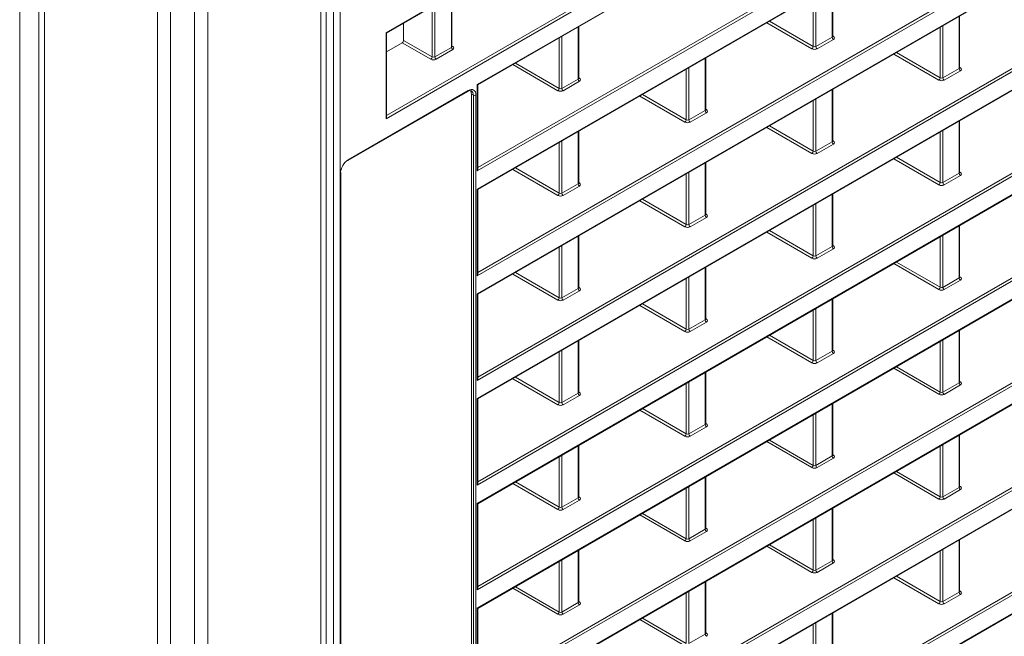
# Model space of a CAD drawing. Header units: millimetres. Extents: x 0 to 1118, y 0 to 864.
# Tile 280 of 512: x 597 to 624, y 91 to 108. Entities that reach past the tile are written whole.
import ezdxf

# ---------------------------------------------------------------- set-up
doc = ezdxf.new("R2010")
doc.units = ezdxf.units.MM

msp = doc.modelspace()

# ---------------------------------------------------------------- linework, layer by layer
at = {"color": 9, "linetype": 'Continuous', "lineweight": 0}
for p, q in [((606.9704, 107.2273), (654.3323, 134.5688)), ((606.985, 105.0053), (654.3418, 132.3438)), ((654.3323, 132.257), (606.9704, 104.9155)), ((609.4229, 105.8355), (654.3323, 131.7611)), ((654.3323, 129.4386), (609.4229, 103.513)), ((609.4376, 103.6028), (654.3418, 129.5255)), ((609.4229, 103.0226), (654.3323, 128.9482)), ((654.3323, 126.6257), (609.4229, 100.7001)), ((609.4376, 100.7898), (654.3418, 126.7125)), ((609.4229, 100.2096), (654.3323, 126.1352)), ((609.4376, 97.9768), (654.3418, 123.8995)), ((654.3323, 123.8127), (609.4229, 97.8871)), ((609.4229, 97.3966), (654.3323, 123.3222)), ((654.3323, 120.9997), (609.4229, 95.0741)), ((609.4376, 95.1638), (654.3418, 121.0865)), ((597.1279, 120.8594), (597.1279, 73.5121)), ((609.4229, 94.5836), (654.3323, 120.5092)), ((597.7908, 119.6867), (597.7908, 73.348)), ((605.2154, 73.348), (605.2154, 119.6867)), ((609.4376, 92.3509), (654.3418, 118.2735)), ((654.3323, 118.1867), (609.4229, 92.2611)), ((600.8263, 71.5956), (600.8263, 117.9343)), ((601.1799, 117.8497), (601.1799, 71.5111)), ((601.8263, 71.5111), (601.8263, 117.8497)), ((602.1799, 117.9343), (602.1799, 71.5956)), ((609.4229, 91.7706), (654.3323, 117.6962)), ((654.3323, 115.3737), (609.4229, 89.4481)), ((609.4376, 89.5379), (654.3418, 115.4605)), ((609.4229, 88.9576), (654.3323, 114.8832)), ((605.5625, 73.0507), (605.5625, 114.7321)), ((605.7345, 114.7342), (605.7345, 73.0533)), ((654.3323, 112.5607), (609.4229, 86.6351)), ((609.4376, 86.7249), (654.3418, 112.6476)), ((609.4229, 86.1447), (654.3323, 112.0703)), ((609.4376, 83.9119), (654.3418, 109.8346)), ((654.3323, 109.7478), (609.4229, 83.8222)), ((606.9704, 81.9158), (654.3323, 109.2573)), ((618.9574, 107.1087), (618.9574, 108.5098)), ((608.7266, 106.8339), (608.7266, 108.2243)), ((618.4499, 106.8569), (618.4499, 108.2168)), ((618.5203, 108.2574), (618.5203, 106.8563)), ((608.2803, 107.9666), (608.2803, 106.5762)), ((608.2099, 106.5767), (608.2099, 107.926)), ((618.4145, 106.7956), (617.2013, 107.496)), ((617.272, 107.5368), (618.4499, 106.8569)), ((621.9321, 107.414), (621.9321, 106.0129)), ((622.3692, 106.2653), (622.3692, 107.6664)), ((606.9704, 104.9155), (606.9704, 107.2273)), ((612.1338, 105.9825), (612.1338, 107.3836)), ((621.8617, 106.0135), (621.8617, 107.3734)), ((608.1745, 106.5155), (607.4075, 106.9583)), ((607.4428, 107.0196), (608.2099, 106.5767)), ((611.6263, 105.7307), (611.6263, 107.0906)), ((611.6967, 107.1312), (611.6967, 105.7301)), ((618.5203, 106.8563), (618.9574, 107.1087)), ((618.9924, 107.0476), (618.5553, 106.7953)), ((618.972, 107.1421), (618.993, 107.1296)), ((608.2803, 106.5762), (608.7266, 106.8339)), ((608.7617, 106.7728), (608.3153, 106.5152)), ((608.7413, 106.8674), (608.7623, 106.8548)), ((621.8263, 105.9522), (620.6131, 106.6526)), ((620.6838, 106.6934), (621.8617, 106.0135)), ((611.591, 105.6694), (610.3777, 106.3698)), ((610.4484, 106.4106), (611.6263, 105.7307)), ((615.5456, 105.1391), (615.5456, 106.5402)), ((615.0381, 104.8873), (615.0381, 106.2472)), ((615.1085, 106.2878), (615.1085, 104.8867)), ((621.9321, 106.0129), (622.3692, 106.2653)), ((622.4042, 106.2042), (621.9671, 105.9519)), ((622.3838, 106.2987), (622.4048, 106.2862)), ((609.4229, 103.513), (609.4229, 105.8355)), ((611.6967, 105.7301), (612.1338, 105.9825)), ((612.1688, 105.9214), (611.7318, 105.6691)), ((612.1484, 106.016), (612.1695, 106.0034)), ((605.9574, 103.8153), (609.1757, 105.6732)), ((609.3174, 105.5505), (609.2636, 105.5805)), ((613.8602, 105.5672), (615.0381, 104.8873)), ((618.9574, 104.2957), (618.9574, 105.6968)), ((609.3174, 84.0663), (609.3174, 105.5505)), ((609.3878, 105.5507), (609.3878, 84.0664)), ((615.0027, 104.826), (613.7895, 105.5264)), ((618.4499, 104.0439), (618.4499, 105.4038)), ((618.5203, 105.4444), (618.5203, 104.0433)), ((615.1085, 104.8867), (615.5456, 105.1391)), ((615.5806, 105.078), (615.1435, 104.8257)), ((615.5602, 105.1726), (615.5813, 105.16)), ((622.3692, 103.4523), (622.3692, 104.8534)), ((612.1338, 103.1695), (612.1338, 104.5706)), ((618.4145, 103.9826), (617.2013, 104.683)), ((617.272, 104.7238), (618.4499, 104.0439)), ((621.8617, 103.2005), (621.8617, 104.5604)), ((621.9321, 104.601), (621.9321, 103.1999)), ((611.6263, 102.9177), (611.6263, 104.2776)), ((611.6967, 104.3183), (611.6967, 102.9172)), ((618.5203, 104.0433), (618.9574, 104.2957)), ((618.972, 104.3292), (618.993, 104.3166)), ((618.9924, 104.2346), (618.5553, 103.9823)), ((615.5456, 102.3261), (615.5456, 103.7272)), ((621.8263, 103.1392), (620.6131, 103.8396)), ((620.6838, 103.8804), (621.8617, 103.2005)), ((605.7453, 81.9636), (605.7453, 103.4479)), ((611.591, 102.8565), (610.3777, 103.5568)), ((610.4484, 103.5976), (611.6263, 102.9177)), ((615.1085, 103.4749), (615.1085, 102.0738)), ((621.9321, 103.1999), (622.3692, 103.4523)), ((622.3838, 103.4858), (622.4048, 103.4732)), ((612.1484, 103.203), (612.1695, 103.1904)), ((615.0381, 102.0743), (615.0381, 103.4342)), ((622.4042, 103.3912), (621.9671, 103.1389)), ((609.4229, 100.7001), (609.4229, 103.0226)), ((611.6967, 102.9172), (612.1338, 103.1695)), ((612.1688, 103.1084), (611.7318, 102.8561)), ((615.0027, 102.0131), (613.7895, 102.7134)), ((613.8602, 102.7543), (615.0381, 102.0743)), ((618.9574, 101.4827), (618.9574, 102.8838)), ((618.4499, 101.2309), (618.4499, 102.5908)), ((618.5203, 102.6315), (618.5203, 101.2304)), ((615.1085, 102.0738), (615.5456, 102.3261)), ((615.5806, 102.265), (615.1435, 102.0127)), ((615.5602, 102.3596), (615.5813, 102.347)), ((618.4145, 101.1697), (617.2013, 101.87)), ((617.272, 101.9109), (618.4499, 101.2309)), ((622.3692, 100.6393), (622.3692, 102.0404)), ((612.1338, 100.3565), (612.1338, 101.7576)), ((621.8617, 100.3875), (621.8617, 101.7474)), ((621.9321, 101.7881), (621.9321, 100.387)), ((611.6263, 100.1047), (611.6263, 101.4646)), ((611.6967, 101.5053), (611.6967, 100.1042)), ((618.5203, 101.2304), (618.9574, 101.4827)), ((618.9924, 101.4216), (618.5553, 101.1693)), ((618.972, 101.5162), (618.993, 101.5036)), ((620.6838, 101.0675), (621.8617, 100.3875)), ((615.5456, 99.5131), (615.5456, 100.9142)), ((621.8263, 100.3263), (620.6131, 101.0266)), ((611.591, 100.0435), (610.3777, 100.7438)), ((610.4484, 100.7847), (611.6263, 100.1047)), ((615.0381, 99.2613), (615.0381, 100.6212)), ((615.1085, 100.6619), (615.1085, 99.2608)), ((621.9321, 100.387), (622.3692, 100.6393)), ((622.4042, 100.5782), (621.9671, 100.3259)), ((622.3838, 100.6728), (622.4048, 100.6602)), ((611.6967, 100.1042), (612.1338, 100.3565)), ((612.1688, 100.2954), (611.7318, 100.0431)), ((612.1484, 100.39), (612.1695, 100.3774)), ((609.4229, 97.8871), (609.4229, 100.2096)), ((618.9574, 98.6697), (618.9574, 100.0708)), ((615.0027, 99.2001), (613.7895, 99.9004)), ((613.8602, 99.9413), (615.0381, 99.2613)), ((618.4499, 98.4179), (618.4499, 99.7778)), ((618.5203, 99.8185), (618.5203, 98.4174)), ((615.1085, 99.2608), (615.5456, 99.5131)), ((615.5602, 99.5466), (615.5813, 99.534)), ((615.5806, 99.452), (615.1435, 99.1997)), ((622.3692, 97.8263), (622.3692, 99.2274)), ((618.4145, 98.3567), (617.2013, 99.057)), ((617.272, 99.0979), (618.4499, 98.4179)), ((621.9321, 98.9751), (621.9321, 97.574)), ((611.6967, 98.6923), (611.6967, 97.2912)), ((612.1338, 97.5435), (612.1338, 98.9446)), ((618.972, 98.7032), (618.993, 98.6906)), ((621.8617, 97.5745), (621.8617, 98.9344)), ((611.6263, 97.2917), (611.6263, 98.6517)), ((618.5203, 98.4174), (618.9574, 98.6697)), ((618.9924, 98.6086), (618.5553, 98.3563)), ((621.8263, 97.5133), (620.6131, 98.2137)), ((620.6838, 98.2545), (621.8617, 97.5745)), ((611.591, 97.2305), (610.3777, 97.9309)), ((610.4484, 97.9717), (611.6263, 97.2917)), ((615.5456, 96.7001), (615.5456, 98.1012)), ((615.0381, 96.4483), (615.0381, 97.8083)), ((615.1085, 97.8489), (615.1085, 96.4478)), ((621.9321, 97.574), (622.3692, 97.8263)), ((622.4042, 97.7653), (621.9671, 97.5129)), ((622.3838, 97.8598), (622.4048, 97.8472)), ((609.4229, 95.0741), (609.4229, 97.3966)), ((611.6967, 97.2912), (612.1338, 97.5435)), ((612.1688, 97.4825), (611.7318, 97.2301)), ((612.1484, 97.577), (612.1695, 97.5645)), ((613.8602, 97.1283), (615.0381, 96.4483)), ((618.9574, 95.8567), (618.9574, 97.2578)), ((615.0027, 96.3871), (613.7895, 97.0875)), ((618.4499, 95.6049), (618.4499, 96.9649)), ((618.5203, 97.0055), (618.5203, 95.6044)), ((615.1085, 96.4478), (615.5456, 96.7001)), ((615.5806, 96.6391), (615.1435, 96.3867)), ((615.5602, 96.7336), (615.5813, 96.7211)), ((622.3692, 95.0133), (622.3692, 96.4144)), ((612.1338, 94.7305), (612.1338, 96.1316)), ((618.4145, 95.5437), (617.2013, 96.2441)), ((617.272, 96.2849), (618.4499, 95.6049)), ((621.8617, 94.7615), (621.8617, 96.1215)), ((621.9321, 96.1621), (621.9321, 94.761)), ((611.6263, 94.4787), (611.6263, 95.8387)), ((611.6967, 95.8793), (611.6967, 94.4782)), ((618.5203, 95.6044), (618.9574, 95.8567)), ((618.9924, 95.7957), (618.5553, 95.5433)), ((618.972, 95.8902), (618.993, 95.8777)), ((615.5456, 93.8871), (615.5456, 95.2882)), ((621.8263, 94.7003), (620.6131, 95.4007)), ((620.6838, 95.4415), (621.8617, 94.7615)), ((611.591, 94.4175), (610.3777, 95.1179)), ((610.4484, 95.1587), (611.6263, 94.4787)), ((615.0381, 93.6353), (615.0381, 94.9953)), ((615.1085, 95.0359), (615.1085, 93.6348)), ((621.9321, 94.761), (622.3692, 95.0133)), ((622.3838, 95.0468), (622.4048, 95.0343)), ((611.6967, 94.4782), (612.1338, 94.7305)), ((612.1484, 94.764), (612.1695, 94.7515)), ((622.4042, 94.9523), (621.9671, 94.6999)), ((609.4229, 92.2611), (609.4229, 94.5836)), ((612.1688, 94.6695), (611.7318, 94.4172)), ((615.0027, 93.5741), (613.7895, 94.2745)), ((613.8602, 94.3153), (615.0381, 93.6353)), ((618.5203, 94.1925), (618.5203, 92.7914)), ((618.9574, 93.0437), (618.9574, 94.4448)), ((615.5602, 93.9206), (615.5813, 93.9081)), ((618.4499, 92.7919), (618.4499, 94.1519)), ((615.1085, 93.6348), (615.5456, 93.8871)), ((615.5806, 93.8261), (615.1435, 93.5738)), ((618.4145, 92.7307), (617.2013, 93.4311)), ((617.272, 93.4719), (618.4499, 92.7919)), ((622.3692, 92.2003), (622.3692, 93.6014)), ((612.1338, 91.9176), (612.1338, 93.3187)), ((621.8617, 91.9485), (621.8617, 93.3085)), ((621.9321, 93.3491), (621.9321, 91.948)), ((611.6263, 91.6658), (611.6263, 93.0257)), ((611.6967, 93.0663), (611.6967, 91.6652)), ((618.5203, 92.7914), (618.9574, 93.0437)), ((618.9924, 92.9827), (618.5553, 92.7304)), ((618.972, 93.0772), (618.993, 93.0647)), ((620.6838, 92.6285), (621.8617, 91.9485)), ((610.4484, 92.3457), (611.6263, 91.6658)), ((615.5456, 91.0742), (615.5456, 92.4753)), ((621.8263, 91.8873), (620.6131, 92.5877)), ((611.591, 91.6045), (610.3777, 92.3049)), ((615.0381, 90.8224), (615.0381, 92.1823)), ((615.1085, 92.2229), (615.1085, 90.8218)), ((621.9321, 91.948), (622.3692, 92.2003)), ((622.4042, 92.1393), (621.9671, 91.887)), ((622.3838, 92.2338), (622.4048, 92.2213)), ((611.6967, 91.6652), (612.1338, 91.9176)), ((612.1688, 91.8565), (611.7318, 91.6042)), ((612.1484, 91.951), (612.1695, 91.9385)), ((609.4229, 89.4481), (609.4229, 91.7706)), ((618.9574, 90.2308), (618.9574, 91.6319)), ((615.0027, 90.7611), (613.7895, 91.4615)), ((613.8602, 91.5023), (615.0381, 90.8224)), ((618.4499, 89.979), (618.4499, 91.3389)), ((618.5203, 91.3795), (618.5203, 89.9784)), ((615.1085, 90.8218), (615.5456, 91.0742)), ((615.5602, 91.1076), (615.5813, 91.0951))]:
    msp.add_line(p, q, dxfattribs=at)
at = {"color": 7, "linetype": 'Continuous', "lineweight": 15}
for p, q in [((606.985, 107.2189), (654.3469, 134.5603)), ((609.4376, 105.8271), (654.3469, 131.7527)), ((609.4376, 103.0141), (654.3469, 128.9397)), ((609.4376, 100.2011), (654.3469, 126.1267)), ((609.4376, 97.3881), (654.3469, 123.3137)), ((609.4376, 94.5752), (654.3469, 120.5007)), ((597.6444, 119.8908), (597.6444, 73.5521)), ((605.3619, 73.5521), (605.3619, 119.8908)), ((609.4376, 91.7622), (654.3469, 117.6878)), ((609.4376, 88.9492), (654.3469, 114.8748)), ((609.4376, 86.1362), (654.3469, 112.0618)), ((606.985, 81.9074), (654.3469, 109.2488)), ((618.972, 107.1293), (618.972, 108.5182)), ((608.7413, 106.8545), (608.7413, 108.2328)), ((607.4428, 107.0196), (607.4428, 107.4832)), ((622.3838, 106.2859), (622.3838, 107.6748)), ((606.985, 104.9648), (606.985, 107.2189)), ((612.1484, 106.0031), (612.1484, 107.392)), ((607.4075, 106.9583), (606.985, 106.7145)), ((615.5602, 105.1597), (615.5602, 106.5486)), ((609.4376, 103.5623), (609.4376, 105.8271)), ((605.947, 103.7924), (609.1653, 105.6503)), ((609.2636, 84.0973), (609.2636, 105.5805)), ((618.972, 104.3163), (618.972, 105.7052)), ((622.3838, 103.4729), (622.3838, 104.8618)), ((612.1484, 103.1901), (612.1484, 104.579)), ((615.5602, 102.3467), (615.5602, 103.7356)), ((605.7599, 81.9841), (605.7599, 103.4683)), ((609.4376, 100.7493), (609.4376, 103.0141)), ((618.972, 101.5033), (618.972, 102.8922)), ((622.3838, 100.6599), (622.3838, 102.0489)), ((612.1484, 100.3771), (612.1484, 101.7661)), ((615.5602, 99.5337), (615.5602, 100.9227)), ((609.4376, 97.9364), (609.4376, 100.2011)), ((618.972, 98.6903), (618.972, 100.0793)), ((622.3838, 97.8469), (622.3838, 99.2359)), ((612.1484, 97.5641), (612.1484, 98.9531)), ((615.5602, 96.7207), (615.5602, 98.1097)), ((609.4376, 95.1234), (609.4376, 97.3881)), ((618.972, 95.8773), (618.972, 97.2663)), ((622.3838, 95.0339), (622.3838, 96.4229)), ((612.1484, 94.7512), (612.1484, 96.1401)), ((615.5602, 93.9078), (615.5602, 95.2967)), ((609.4376, 92.3104), (609.4376, 94.5752)), ((618.972, 93.0644), (618.972, 94.4533)), ((622.3838, 92.221), (622.3838, 93.6099)), ((612.1484, 91.9382), (612.1484, 93.3271)), ((615.5602, 91.0948), (615.5602, 92.4837)), ((609.4376, 89.4974), (609.4376, 91.7622)), ((618.972, 90.2514), (618.972, 91.6403))]:
    msp.add_line(p, q, dxfattribs=at)
at = {"color": 7, "linetype": 'Continuous', "lineweight": 15, "flags": 128}
for points in [[(609.4229, 105.8355), (609.4291, 105.832), (609.4338, 105.8293), (609.4366, 105.8277), (609.4376, 105.8271), (609.4376, 105.8271)], [(609.4229, 103.0226), (609.4291, 103.019), (609.4338, 103.0163), (609.4366, 103.0147), (609.4376, 103.0141), (609.4376, 103.0141)], [(609.4229, 100.2096), (609.4291, 100.206), (609.4338, 100.2033), (609.4366, 100.2017), (609.4376, 100.2011), (609.4376, 100.2011)], [(609.4229, 97.3966), (609.4291, 97.393), (609.4338, 97.3904), (609.4366, 97.3887), (609.4376, 97.3881), (609.4376, 97.3881)], [(609.4229, 94.5836), (609.4291, 94.58), (609.4338, 94.5774), (609.4366, 94.5757), (609.4376, 94.5751), (609.4376, 94.5752)], [(609.4229, 91.7706), (609.4291, 91.7671), (609.4338, 91.7644), (609.4366, 91.7627), (609.4376, 91.7622), (609.4376, 91.7622)]]:
    msp.add_lwpolyline(points, dxfattribs=at)
at = {"color": 9, "linetype": 'Continuous', "lineweight": 0}
for centre, radius, start, end in [((619.0343, 107.1122), 0.077, 182.63688, 237.07285), ((618.9777, 107.1524), 0.0275, 258.46553, 303.95743), ((608.8035, 106.8374), 0.077, 182.63708, 237.07265), ((608.7469, 106.8776), 0.0275, 258.46405, 303.95992), ((618.372, 106.861), 0.078, 303.05895, 356.94166), ((618.5972, 106.8599), 0.077, 182.63688, 237.07285), ((608.132, 106.5809), 0.078, 303.05898, 356.9441), ((608.3572, 106.5798), 0.077, 182.63708, 237.07265), ((622.446, 106.2688), 0.077, 182.6371, 237.07255), ((622.3895, 106.309), 0.0275, 258.46361, 303.95885), ((612.2107, 105.986), 0.077, 182.63727, 237.07215), ((612.1541, 106.0262), 0.0275, 258.45806, 303.9639), ((621.7838, 106.0176), 0.078, 303.05898, 356.94171), ((622.009, 106.0165), 0.077, 182.6371, 237.07255), ((609.1516, 105.6703), 0.0243, 304.48248, 6.82915), ((611.5484, 105.7348), 0.078, 303.0531, 356.94998), ((611.7736, 105.7337), 0.077, 182.63727, 237.07215), ((609.3524, 105.619), 0.0769, 242.9155, 297.37657), ((615.6225, 105.1426), 0.077, 182.63688, 237.07285), ((615.5659, 105.1829), 0.0276, 258.53536, 303.89815), ((614.9602, 104.8914), 0.078, 303.05906, 356.93909), ((615.1854, 104.8903), 0.077, 182.63688, 237.07285), ((619.0343, 104.2992), 0.077, 182.6371, 237.07255), ((618.9777, 104.3394), 0.0275, 258.46361, 303.95885), ((618.372, 104.048), 0.078, 303.05898, 356.94171), ((618.5972, 104.0469), 0.077, 182.6371, 237.07255), ((622.446, 103.4558), 0.077, 182.63688, 237.07285), ((622.3895, 103.496), 0.0275, 258.4678, 303.95617), ((612.1541, 103.2132), 0.0275, 258.46032, 303.96264), ((621.7838, 103.2046), 0.078, 303.05877, 356.94185), ((622.009, 103.2035), 0.077, 182.63688, 237.07285), ((611.5484, 102.9218), 0.078, 303.05292, 356.95016), ((611.7736, 102.9207), 0.077, 182.63688, 237.07285), ((612.2107, 103.173), 0.077, 182.63688, 237.07285), ((615.6225, 102.3296), 0.077, 182.6371, 237.07255), ((615.5659, 102.3699), 0.0276, 258.53343, 303.89958), ((614.9602, 102.0785), 0.078, 303.05909, 356.93914), ((615.1854, 102.0773), 0.077, 182.6371, 237.07255), ((619.0343, 101.4862), 0.077, 182.63688, 237.07285), ((618.9777, 101.5264), 0.0275, 258.4678, 303.95617), ((618.372, 101.2351), 0.078, 303.05877, 356.94185), ((618.5972, 101.2339), 0.077, 182.63688, 237.07285), ((622.4461, 100.6428), 0.077, 182.63811, 237.07162), ((622.3895, 100.683), 0.0275, 258.4539, 303.96605), ((612.2107, 100.36), 0.077, 182.6371, 237.07255), ((612.1541, 100.4002), 0.0275, 258.4584, 303.96406), ((621.7838, 100.3917), 0.078, 303.05948, 356.94113), ((622.009, 100.3905), 0.077, 182.63811, 237.07162), ((611.5484, 100.1089), 0.078, 303.05295, 356.95021), ((611.7736, 100.1077), 0.077, 182.6371, 237.07255), ((615.6225, 99.5166), 0.077, 182.63688, 237.07285), ((615.5659, 99.5569), 0.0276, 258.53765, 303.89687), ((614.9602, 99.2655), 0.078, 303.05887, 356.93928), ((615.1854, 99.2643), 0.077, 182.63688, 237.07285), ((618.9777, 98.7134), 0.0275, 258.4539, 303.96605), ((618.372, 98.4221), 0.078, 303.05948, 356.94113), ((618.5972, 98.4209), 0.077, 182.63811, 237.07162), ((619.0343, 98.6732), 0.077, 182.63811, 237.07162), ((622.446, 97.8298), 0.077, 182.63668, 237.07305), ((622.3895, 97.8701), 0.0275, 258.46634, 303.95763), ((612.2107, 97.5471), 0.077, 182.63688, 237.07285), ((612.1541, 97.5873), 0.0275, 258.46259, 303.96138), ((621.7838, 97.5787), 0.078, 303.05805, 356.94256), ((622.009, 97.5775), 0.077, 182.63668, 237.07305), ((611.5484, 97.2959), 0.078, 303.05273, 356.95035), ((611.7736, 97.2947), 0.077, 182.63688, 237.07285), ((615.6225, 96.7037), 0.077, 182.63811, 237.07162), ((615.5659, 96.7439), 0.0276, 258.52369, 303.90681), ((614.9602, 96.4525), 0.078, 303.05959, 356.93856), ((615.1854, 96.4513), 0.077, 182.63811, 237.07162), ((619.0343, 95.8603), 0.077, 182.63668, 237.07305), ((618.9777, 95.9005), 0.0275, 258.46634, 303.95763), ((618.372, 95.6091), 0.078, 303.05805, 356.94256), ((618.5972, 95.6079), 0.077, 182.63668, 237.07305), ((622.446, 95.0169), 0.077, 182.63708, 237.07265), ((622.3895, 95.0571), 0.0275, 258.46926, 303.95471), ((612.2107, 94.7341), 0.077, 182.63811, 237.07162), ((612.1541, 94.7743), 0.0275, 258.44869, 303.97126), ((621.7838, 94.7657), 0.078, 303.05948, 356.94113), ((622.009, 94.7645), 0.077, 182.63708, 237.07265), ((611.5484, 94.4829), 0.078, 303.05345, 356.94963), ((611.7736, 94.4817), 0.077, 182.63811, 237.07162), ((615.6225, 93.8907), 0.077, 182.63668, 237.07305), ((615.5659, 93.931), 0.0276, 258.53619, 303.89832), ((614.9602, 93.6395), 0.078, 303.05816, 356.94), ((615.1854, 93.6384), 0.077, 182.63668, 237.07305), ((619.0343, 93.0473), 0.077, 182.63708, 237.07265), ((618.9777, 93.0875), 0.0275, 258.46926, 303.95471), ((618.372, 92.7961), 0.078, 303.05948, 356.94113), ((618.5972, 92.795), 0.077, 182.63708, 237.07265), ((622.446, 92.2039), 0.077, 182.63683, 237.07229), ((622.3895, 92.2441), 0.0275, 258.45859, 303.96538), ((612.2107, 91.9211), 0.077, 182.63668, 237.07305), ((612.1541, 91.9613), 0.0275, 258.46113, 303.96284), ((621.7838, 91.9527), 0.078, 303.05873, 356.94127), ((622.009, 91.9516), 0.077, 182.63683, 237.07229), ((611.5484, 91.6699), 0.078, 303.05202, 356.95106), ((611.7736, 91.6688), 0.077, 182.63668, 237.07305), ((615.6225, 91.0777), 0.077, 182.63708, 237.07265), ((615.5659, 91.118), 0.0276, 258.5391, 303.89541)]:
    msp.add_arc(centre, radius, start, end, dxfattribs=at)
at = {"color": 7, "linetype": 'Continuous', "lineweight": 15}
for centre, radius, start, end in [((605.9333, 103.8124), 0.0243, 304.48248, 6.82915), ((605.7364, 103.4697), 0.0235, 292.09479, 356.58901)]:
    msp.add_arc(centre, radius, start, end, dxfattribs=at)
for centre, major_axis, ratio, start_param, end_param in [((606.935, 107.2478), (0.05, -0.0289), 0.0000704, 0.0000406, 0.7854388), ((607.4074, 106.9992), (0.025, 0.0433), 0.5774255, 3.9269476, 5.4976678), ((609.1403, 105.4486), (0.1257, 0.2162), 0.5773166, 5.4994888, 7.070209), ((609.0868, 105.4784), (0.125, 0.2165), 0.5773376, 5.497744, 6.0764227), ((606.935, 104.9359), (0.0354, 0.0612), 0.5773346, 4.7124296, 5.4978278), ((605.9574, 103.5704), (0.15, 0.2598), 0.5774255, 0.785355, 2.3560751), ((609.3876, 103.5335), (0.0354, 0.0612), 0.5773346, 4.7124296, 5.4978278), ((609.3876, 100.7205), (0.0354, 0.0612), 0.5773346, 4.7124296, 5.4978278), ((609.3876, 97.9075), (0.0354, 0.0612), 0.5773346, 4.7124296, 5.4978278), ((609.3876, 95.0945), (0.0354, 0.0612), 0.5773346, 4.7124296, 5.4978278), ((609.3876, 92.2815), (0.0354, 0.0612), 0.5773346, 4.7124296, 5.4978278)]:
    msp.add_ellipse(centre, major_axis=major_axis, ratio=ratio, start_param=start_param, end_param=end_param, dxfattribs=at)
at = {"color": 9, "linetype": 'Continuous', "lineweight": 0}
for centre, major_axis, ratio, start_param, end_param in [((618.922, 107.1298), (0.05, -0.0008), 0.5872741, 5.5068216, 6.2922198), ((618.9217, 107.0891), (0.1, -0.0008), 0.5823041, 5.5022266, 7.0642962), ((608.6913, 106.855), (0.05, -0.0008), 0.5872741, 5.5068216, 6.2922198), ((608.691, 106.8144), (0.1, -0.0008), 0.5823041, 5.5022266, 7.0642962), ((618.4846, 106.8368), (0.1, -0.0008), 0.5823041, 3.9401569, 5.5022266), ((618.4849, 106.8774), (0.05, -0.0008), 0.5872741, 3.9447519, 5.5068216), ((608.2446, 106.5567), (0.1, -0.0008), 0.5823041, 3.9401569, 5.5022266), ((608.2449, 106.5973), (0.05, -0.0008), 0.5872741, 3.9447519, 5.5068216), ((622.3338, 106.2864), (0.05, -0.0008), 0.5872741, 5.5068216, 6.2922198), ((622.3335, 106.2457), (0.1, -0.0008), 0.5823041, 5.5022266, 7.0642962), ((612.0984, 106.0036), (0.05, -0.0008), 0.5872741, 5.5068216, 6.2922198), ((612.0981, 105.9629), (0.1, -0.0008), 0.5823041, 5.5022266, 7.0642962), ((621.8964, 105.9934), (0.1, -0.0008), 0.5823041, 3.9401569, 5.5022266), ((621.8967, 106.034), (0.05, -0.0008), 0.5872741, 3.9447519, 5.5068216), ((609.1757, 105.4282), (0.15, 0.2598), 0.5773376, 5.497744, 7.0684641), ((611.661, 105.7106), (0.1, -0.0008), 0.5823041, 3.9401569, 5.5022266), ((611.6614, 105.7513), (0.05, -0.0008), 0.5872741, 3.9447519, 5.5068216), ((615.5102, 105.1602), (0.05, -0.0008), 0.5872741, 5.5068216, 6.2922198), ((615.5099, 105.1195), (0.1, -0.0008), 0.5823041, 5.5022266, 7.0642962), ((615.0728, 104.8672), (0.1, -0.0008), 0.5823041, 3.9401569, 5.5022266), ((615.0731, 104.9079), (0.05, -0.0008), 0.5872741, 3.9447519, 5.5068216), ((618.922, 104.3168), (0.05, -0.0008), 0.5872741, 5.5068216, 6.2922198), ((618.9217, 104.2761), (0.1, -0.0008), 0.5823041, 5.5022266, 7.0642962), ((618.4846, 104.0238), (0.1, -0.0008), 0.5823041, 3.9401569, 5.5022266), ((618.4849, 104.0645), (0.05, -0.0008), 0.5872741, 3.9447519, 5.5068216), ((622.3338, 103.4734), (0.05, -0.0008), 0.5872741, 5.5068216, 6.2922198), ((622.3335, 103.4327), (0.1, -0.0008), 0.5823041, 5.5022266, 7.0642962), ((612.0984, 103.1906), (0.05, -0.0008), 0.5872741, 5.5068216, 6.2922198), ((612.0981, 103.15), (0.1, -0.0008), 0.5823041, 5.5022266, 7.0642962), ((621.8967, 103.2211), (0.05, -0.0008), 0.5872741, 3.9447519, 5.5068216), ((611.6614, 102.9383), (0.05, -0.0008), 0.5872741, 3.9447519, 5.5068216), ((621.8964, 103.1804), (0.1, -0.0008), 0.5823041, 3.9401569, 5.5022266), ((611.661, 102.8976), (0.1, -0.0008), 0.5823041, 3.9401569, 5.5022266), ((615.5102, 102.3472), (0.05, -0.0008), 0.5872741, 5.5068216, 6.2922198), ((615.5099, 102.3066), (0.1, -0.0008), 0.5823041, 5.5022266, 7.0642962), ((615.0728, 102.0542), (0.1, -0.0008), 0.5823041, 3.9401569, 5.5022266), ((615.0731, 102.0949), (0.05, -0.0008), 0.5872741, 3.9447519, 5.5068216), ((618.922, 101.5038), (0.05, -0.0008), 0.5872741, 5.5068216, 6.2922198), ((618.9217, 101.4632), (0.1, -0.0008), 0.5823041, 5.5022266, 7.0642962), ((618.4846, 101.2108), (0.1, -0.0008), 0.5823041, 3.9401569, 5.5022266), ((618.4849, 101.2515), (0.05, -0.0008), 0.5872741, 3.9447519, 5.5068216), ((622.3338, 100.6604), (0.05, -0.0008), 0.5872741, 5.5068216, 6.2922198), ((622.3335, 100.6198), (0.1, -0.0008), 0.5823041, 5.5022266, 7.0642962), ((612.0984, 100.3776), (0.05, -0.0008), 0.5872741, 5.5068216, 6.2922198), ((612.0981, 100.337), (0.1, -0.0008), 0.5823041, 5.5022266, 7.0642962), ((621.8964, 100.3674), (0.1, -0.0008), 0.5823041, 3.9401569, 5.5022266), ((621.8967, 100.4081), (0.05, -0.0008), 0.5872741, 3.9447519, 5.5068216), ((611.661, 100.0846), (0.1, -0.0008), 0.5823041, 3.9401569, 5.5022266), ((611.6614, 100.1253), (0.05, -0.0008), 0.5872741, 3.9447519, 5.5068216), ((615.5102, 99.5342), (0.05, -0.0008), 0.5872741, 5.5068216, 6.2922198), ((615.5099, 99.4936), (0.1, -0.0008), 0.5823041, 5.5022266, 7.0642962), ((615.0731, 99.2819), (0.05, -0.0008), 0.5872741, 3.9447519, 5.5068216), ((615.0728, 99.2412), (0.1, -0.0008), 0.5823041, 3.9401569, 5.5022266), ((618.922, 98.6908), (0.05, -0.0008), 0.5872741, 5.5068216, 6.2922198), ((618.9217, 98.6502), (0.1, -0.0008), 0.5823041, 5.5022266, 7.0642962), ((618.4849, 98.4385), (0.05, -0.0008), 0.5872741, 3.9447519, 5.5068216), ((618.4846, 98.3979), (0.1, -0.0008), 0.5823041, 3.9401569, 5.5022266), ((622.3338, 97.8474), (0.05, -0.0008), 0.5872741, 5.5068216, 6.2922198), ((622.3335, 97.8068), (0.1, -0.0008), 0.5823041, 5.5022266, 7.0642962), ((612.0984, 97.5646), (0.05, -0.0008), 0.5872741, 5.5068216, 6.2922198), ((612.0981, 97.524), (0.1, -0.0008), 0.5823041, 5.5022266, 7.0642962), ((621.8964, 97.5545), (0.1, -0.0008), 0.5823041, 3.9401569, 5.5022266), ((621.8967, 97.5951), (0.05, -0.0008), 0.5872741, 3.9447519, 5.5068216), ((611.661, 97.2717), (0.1, -0.0008), 0.5823041, 3.9401569, 5.5022266), ((611.6614, 97.3123), (0.05, -0.0008), 0.5872741, 3.9447519, 5.5068216), ((615.5102, 96.7212), (0.05, -0.0008), 0.5872741, 5.5068216, 6.2922198), ((615.5099, 96.6806), (0.1, -0.0008), 0.5823041, 5.5022266, 7.0642962), ((615.0728, 96.4283), (0.1, -0.0008), 0.5823041, 3.9401569, 5.5022266), ((615.0731, 96.4689), (0.05, -0.0008), 0.5872741, 3.9447519, 5.5068216), ((618.922, 95.8778), (0.05, -0.0008), 0.5872741, 5.5068216, 6.2922198), ((618.9217, 95.8372), (0.1, -0.0008), 0.5823041, 5.5022266, 7.0642962), ((618.4846, 95.5849), (0.1, -0.0008), 0.5823041, 3.9401569, 5.5022266), ((618.4849, 95.6255), (0.05, -0.0008), 0.5872741, 3.9447519, 5.5068216), ((622.3338, 95.0344), (0.05, -0.0008), 0.5872741, 5.5068216, 6.2922198), ((622.3335, 94.9938), (0.1, -0.0008), 0.5823041, 5.5022266, 7.0642962), ((612.0984, 94.7517), (0.05, -0.0008), 0.5872741, 5.5068216, 6.2922198), ((612.0981, 94.711), (0.1, -0.0008), 0.5823041, 5.5022266, 7.0642962), ((621.8967, 94.7821), (0.05, -0.0008), 0.5872741, 3.9447519, 5.5068216), ((611.6614, 94.4993), (0.05, -0.0008), 0.5872741, 3.9447519, 5.5068216), ((621.8964, 94.7415), (0.1, -0.0008), 0.5823041, 3.9401569, 5.5022266), ((611.661, 94.4587), (0.1, -0.0008), 0.5823041, 3.9401569, 5.5022266), ((615.5102, 93.9083), (0.05, -0.0008), 0.5872741, 5.5068216, 6.2922198), ((615.5099, 93.8676), (0.1, -0.0008), 0.5823041, 5.5022266, 7.0642962), ((615.0728, 93.6153), (0.1, -0.0008), 0.5823041, 3.9401569, 5.5022266), ((615.0731, 93.6559), (0.05, -0.0008), 0.5872741, 3.9447519, 5.5068216), ((618.922, 93.0649), (0.05, -0.0008), 0.5872741, 5.5068216, 6.2922198), ((618.9217, 93.0242), (0.1, -0.0008), 0.5823041, 5.5022266, 7.0642962), ((618.4846, 92.7719), (0.1, -0.0008), 0.5823041, 3.9401569, 5.5022266), ((618.4849, 92.8125), (0.05, -0.0008), 0.5872741, 3.9447519, 5.5068216), ((622.3338, 92.2215), (0.05, -0.0008), 0.5872741, 5.5068216, 6.2922198), ((622.3335, 92.1808), (0.1, -0.0008), 0.5823041, 5.5022266, 7.0642962), ((612.0984, 91.9387), (0.05, -0.0008), 0.5872741, 5.5068216, 6.2922198), ((612.0981, 91.898), (0.1, -0.0008), 0.5823041, 5.5022266, 7.0642962), ((621.8964, 91.9285), (0.1, -0.0008), 0.5823041, 3.9401569, 5.5022266), ((621.8967, 91.9691), (0.05, -0.0008), 0.5872741, 3.9447519, 5.5068216), ((611.661, 91.6457), (0.1, -0.0008), 0.5823041, 3.9401569, 5.5022266), ((611.6614, 91.6863), (0.05, -0.0008), 0.5872741, 3.9447519, 5.5068216), ((615.5102, 91.0953), (0.05, -0.0008), 0.5872741, 5.5068216, 6.2922198), ((615.5099, 91.0546), (0.1, -0.0008), 0.5823041, 5.5022266, 7.0642962)]:
    msp.add_ellipse(centre, major_axis=major_axis, ratio=ratio, start_param=start_param, end_param=end_param, dxfattribs=at)
at = {"color": 7, "linetype": 'Continuous', "lineweight": 15}
for points, knots in [([(618.9732, 107.1233), (618.9733, 107.1231), (618.9737, 107.1226), (618.9717, 107.1272), (618.9721, 107.1288), (618.9722, 107.129)], [0, 0, 0, 0, 0.2371585, 0.9207057, 1, 1, 1, 1]), ([(608.7424, 106.8485), (608.7425, 106.8484), (608.743, 106.8478), (608.741, 106.8525), (608.7414, 106.8541), (608.7414, 106.8542)], [0, 0, 0, 0, 0.2370446, 0.920033, 1, 1, 1, 1]), ([(622.385, 106.2799), (622.3851, 106.2797), (622.3855, 106.2792), (622.3835, 106.2838), (622.3839, 106.2854), (622.384, 106.2856)], [0, 0, 0, 0, 0.2372111, 0.9207109, 1, 1, 1, 1]), ([(612.1496, 105.9971), (612.1497, 105.9969), (612.1501, 105.9964), (612.1481, 106.0011), (612.1485, 106.0027), (612.1486, 106.0028)], [0, 0, 0, 0, 0.2370356, 0.9200439, 1, 1, 1, 1]), ([(615.5614, 105.1537), (615.5615, 105.1535), (615.5619, 105.153), (615.5599, 105.1577), (615.5603, 105.1593), (615.5604, 105.1594)], [0, 0, 0, 0, 0.2372213, 0.9207592, 1, 1, 1, 1]), ([(618.9732, 104.3103), (618.9733, 104.3101), (618.9737, 104.3096), (618.9717, 104.3143), (618.9721, 104.3159), (618.9722, 104.316)], [0, 0, 0, 0, 0.2371607, 0.9207056, 1, 1, 1, 1]), ([(622.385, 103.4669), (622.3851, 103.4668), (622.3855, 103.4662), (622.3835, 103.4709), (622.3839, 103.4725), (622.384, 103.4726)], [0, 0, 0, 0, 0.2372164, 0.9207111, 1, 1, 1, 1]), ([(612.1496, 103.1841), (612.1497, 103.184), (612.1501, 103.1834), (612.1481, 103.1881), (612.1485, 103.1897), (612.1486, 103.1898)], [0, 0, 0, 0, 0.2371964, 0.9206626, 1, 1, 1, 1]), ([(615.5614, 102.3407), (615.5615, 102.3406), (615.5619, 102.34), (615.5599, 102.3447), (615.5603, 102.3463), (615.5604, 102.3464)], [0, 0, 0, 0, 0.2372235, 0.9207591, 1, 1, 1, 1]), ([(618.9732, 101.4973), (618.9733, 101.4972), (618.9737, 101.4966), (618.9717, 101.5013), (618.9721, 101.5029), (618.9722, 101.503)], [0, 0, 0, 0, 0.2371661, 0.9207059, 1, 1, 1, 1]), ([(622.385, 100.6539), (622.3851, 100.6538), (622.3855, 100.6532), (622.3835, 100.6579), (622.3839, 100.6595), (622.384, 100.6596)], [0, 0, 0, 0, 0.2370446, 0.920033, 1, 1, 1, 1]), ([(612.1496, 100.3711), (612.1497, 100.371), (612.1501, 100.3704), (612.1481, 100.3751), (612.1485, 100.3767), (612.1486, 100.3769)], [0, 0, 0, 0, 0.2371986, 0.9206625, 1, 1, 1, 1]), ([(615.5614, 99.5277), (615.5615, 99.5276), (615.5619, 99.527), (615.5599, 99.5317), (615.5603, 99.5333), (615.5604, 99.5335)], [0, 0, 0, 0, 0.2372289, 0.9207594, 1, 1, 1, 1]), ([(618.9732, 98.6843), (618.9733, 98.6842), (618.9737, 98.6836), (618.9717, 98.6883), (618.9721, 98.6899), (618.9722, 98.6901)], [0, 0, 0, 0, 0.2369942, 0.9200278, 1, 1, 1, 1]), ([(622.385, 97.8409), (622.3851, 97.8408), (622.3855, 97.8402), (622.3835, 97.8449), (622.3839, 97.8465), (622.384, 97.8467)], [0, 0, 0, 0, 0.2370319, 0.920053, 1, 1, 1, 1]), ([(612.1496, 97.5581), (612.1497, 97.558), (612.1501, 97.5574), (612.1481, 97.5621), (612.1485, 97.5637), (612.1486, 97.5639)], [0, 0, 0, 0, 0.237204, 0.9206628, 1, 1, 1, 1]), ([(615.5614, 96.7147), (615.5615, 96.7146), (615.5619, 96.714), (615.5599, 96.7187), (615.5603, 96.7203), (615.5604, 96.7205)], [0, 0, 0, 0, 0.2370694, 0.9201293, 1, 1, 1, 1]), ([(618.9732, 95.8713), (618.9733, 95.8712), (618.9737, 95.8706), (618.9717, 95.8753), (618.9721, 95.8769), (618.9722, 95.8771)], [0, 0, 0, 0, 0.2369816, 0.9200478, 1, 1, 1, 1]), ([(622.385, 95.028), (622.3851, 95.0278), (622.3855, 95.0272), (622.3835, 95.0319), (622.3839, 95.0335), (622.384, 95.0337)], [0, 0, 0, 0, 0.2370446, 0.920033, 1, 1, 1, 1]), ([(612.1496, 94.7452), (612.1497, 94.745), (612.1501, 94.7444), (612.1481, 94.7491), (612.1485, 94.7507), (612.1486, 94.7509)], [0, 0, 0, 0, 0.2370446, 0.920033, 1, 1, 1, 1]), ([(615.5614, 93.9018), (615.5615, 93.9016), (615.5619, 93.901), (615.5599, 93.9057), (615.5603, 93.9073), (615.5604, 93.9075)], [0, 0, 0, 0, 0.2370567, 0.9201493, 1, 1, 1, 1]), ([(618.9732, 93.0584), (618.9733, 93.0582), (618.9737, 93.0576), (618.9717, 93.0623), (618.9721, 93.0639), (618.9722, 93.0641)], [0, 0, 0, 0, 0.2369942, 0.9200278, 1, 1, 1, 1]), ([(622.385, 92.215), (622.3851, 92.2148), (622.3855, 92.2142), (622.3835, 92.2189), (622.3839, 92.2205), (622.384, 92.2207)], [0, 0, 0, 0, 0.237027, 0.9200122, 1, 1, 1, 1]), ([(612.1496, 91.9322), (612.1497, 91.932), (612.1501, 91.9314), (612.1481, 91.9362), (612.1485, 91.9377), (612.1486, 91.9379)], [0, 0, 0, 0, 0.2370319, 0.920053, 1, 1, 1, 1]), ([(615.5614, 91.0888), (615.5615, 91.0886), (615.5619, 91.088), (615.5599, 91.0927), (615.5603, 91.0943), (615.5604, 91.0945)], [0, 0, 0, 0, 0.2370694, 0.9201293, 1, 1, 1, 1])]:
    msp.add_open_spline(points, degree=3, knots=knots, dxfattribs=at)

doc.saveas('drawing.dxf')
